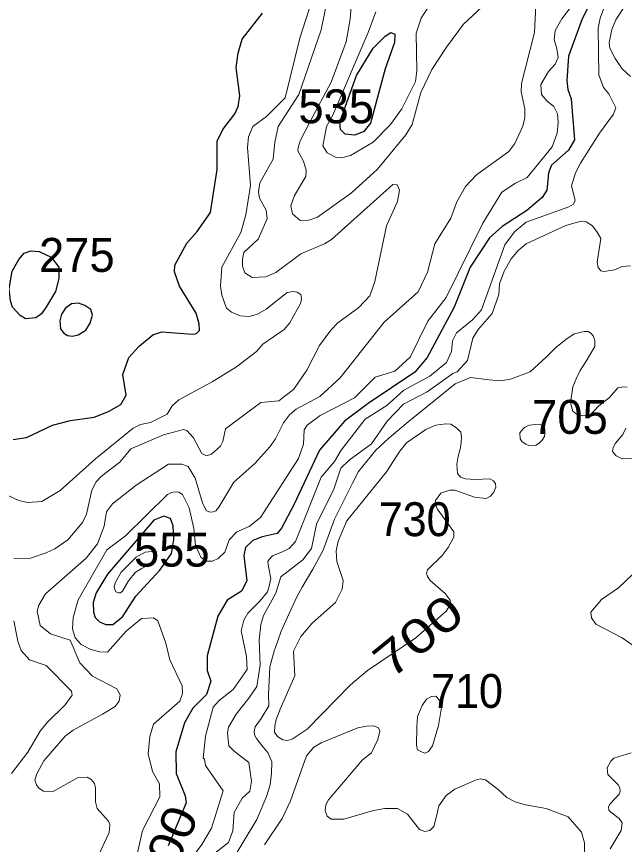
# Model space of a CAD drawing. Extents: x 499.9 to 555.3, y 9281.5 to 9336.8.
# Drawn here: x 549.581 to 552.45, y 9326.168 to 9330.074 of the extents above; entities that cross this region are included whole.
import ezdxf
from ezdxf.enums import TextEntityAlignment as Align

# ---------------------------------------------------------------- set-up
doc = ezdxf.new("R2010")
doc.units = 0
doc.header["$LTSCALE"] = 0.064
doc.layers.add('1', color=7, linetype='Continuous', lineweight=25)
doc.layers.add('2', color=7, linetype='Continuous', lineweight=13)
doc.layers.add('21', color=7, linetype='Continuous')
doc.layers.add('61', color=7, linetype='Continuous')

msp = doc.modelspace()

# ---------------------------------------------------------------- linework, layer by layer
at = {"layer": '1'}
for points in [[(552.324, 9330.211), (552.2507, 9330.0626), (552.1862, 9329.8865), (552.1777, 9329.7722), (552.1833, 9329.7298), (552.1992, 9329.6862), (552.2149, 9329.4921), (552.1859, 9329.4433), (552.1059, 9329.3725), (552.0917, 9329.3375), (552.0882, 9329.3012), (552.0839, 9329.2552), (552.0618, 9329.2209), (551.9893, 9329.1593), (551.8736, 9329.084), (551.8128, 9329.0305), (551.7222, 9328.8924), (551.6464, 9328.7023), (551.5197, 9328.4652), (551.4607, 9328.3967), (551.2398, 9328.2489), (551.1285, 9328.1648), (551.0115, 9328.0279), (550.8904, 9327.7711), (550.8319, 9327.6612), (550.8109, 9327.6356), (550.7408, 9327.62), (550.6967, 9327.603), (550.6621, 9327.5691), (550.653, 9327.5309), (550.6674, 9327.4115), (550.6421, 9327.3632), (550.5749, 9327.3204), (550.5311, 9327.2454), (550.4806, 9327.0577), (550.4807, 9326.9885), (550.4982, 9326.9382), (550.477, 9326.8757), (550.4127, 9326.8108), (550.3739, 9326.7418), (550.3327, 9326.6057), (550.3342, 9326.5031), (550.3769, 9326.398), (550.3815, 9326.3646), (550.296, 9326.1625)], [(549.5648, 9328.0793), (549.6274, 9328.0884), (549.7505, 9328.1461), (549.8355, 9328.1685), (549.9481, 9328.1837), (550.0149, 9328.2105), (550.0738, 9328.2439), (550.0991, 9328.2886), (550.0822, 9328.3853), (550.1105, 9328.4657), (550.1597, 9328.5186), (550.2236, 9328.5731), (550.267, 9328.587), (550.4111, 9328.5754), (550.431, 9328.5787), (550.445, 9328.5929), (550.4437, 9328.6238), (550.4294, 9328.6755), (550.3497, 9328.8022), (550.3265, 9328.8705), (550.3277, 9328.9008), (550.3846, 9329.0042), (550.4341, 9329.0594), (550.496, 9329.1493), (550.5282, 9329.3528), (550.5287, 9329.4864), (550.5543, 9329.542), (550.6109, 9329.6146), (550.6272, 9329.6498), (550.6346, 9329.6998), (550.6175, 9329.8335), (550.6275, 9329.9015), (550.6466, 9329.967), (550.7426, 9330.0898)]]:
    msp.add_lwpolyline(points, dxfattribs=at)
for points in [[(551.1099, 9329.5414), (551.1065, 9329.5774), (551.1172, 9329.6079), (551.1847, 9329.7958), (551.2644, 9329.9251), (551.32, 9329.9816), (551.3479, 9329.9981), (551.3666, 9329.9917), (551.365, 9329.9521), (551.3213, 9329.8279), (551.252, 9329.5714), (551.2204, 9329.5321), (551.1783, 9329.5148), (551.1314, 9329.5193)], [(549.5469, 9328.7898), (549.5606, 9328.8722), (549.5923, 9328.9278), (549.6176, 9328.9578), (549.6481, 9328.9689), (549.6872, 9328.9658), (549.7443, 9328.9395), (549.7806, 9328.8917), (549.7812, 9328.8385), (549.7646, 9328.777), (549.7229, 9328.7059), (549.6993, 9328.6716), (549.6718, 9328.652), (549.6227, 9328.6473), (549.5983, 9328.6636), (549.5625, 9328.7031), (549.5519, 9328.7322)], [(549.841, 9328.7191), (549.8125, 9328.6981), (549.794, 9328.6707), (549.7859, 9328.6386), (549.7888, 9328.6007), (549.804, 9328.5807), (549.8214, 9328.5692), (549.8451, 9328.5657), (549.8721, 9328.5733), (549.9083, 9328.595), (549.9282, 9328.6278), (549.9402, 9328.6652), (549.9313, 9328.6913), (549.903, 9328.7102), (549.8728, 9328.722)], [(550.1798, 9327.3793), (550.2579, 9327.462), (550.3118, 9327.5416), (550.3239, 9327.6062), (550.321, 9327.6715), (550.3072, 9327.7066), (550.2756, 9327.7166), (550.2289, 9327.6987), (550.0098, 9327.4438), (549.9572, 9327.3559), (549.942, 9327.309), (549.9445, 9327.2639), (549.9522, 9327.2392), (549.9721, 9327.218), (550.0024, 9327.2052), (550.035, 9327.2067), (550.0808, 9327.2417), (550.1447, 9327.3399)]]:
    msp.add_lwpolyline(points, close=True, dxfattribs=at)
at = {"layer": '2'}
for points in [[(549.5217, 9327.824), (549.5917, 9327.791), (549.6331, 9327.7814), (549.7004, 9327.7865), (549.7871, 9327.8389), (549.9544, 9327.9875), (550.1314, 9328.1323), (550.1654, 9328.1502), (550.2131, 9328.1597), (550.2919, 9328.1979), (550.3162, 9328.2372), (550.3469, 9328.2664), (550.5047, 9328.3508), (550.6188, 9328.422), (550.7131, 9328.4946), (550.7429, 9328.5282), (550.8442, 9328.5972), (550.8714, 9328.6293), (550.9228, 9328.7235), (550.9253, 9328.7443), (550.9228, 9328.7623), (550.9053, 9328.7739), (550.8863, 9328.7764), (550.8587, 9328.772), (550.7589, 9328.694), (550.7183, 9328.6697), (550.6796, 9328.6585), (550.6357, 9328.6616), (550.5961, 9328.6792), (550.5719, 9328.6976), (550.5506, 9328.7599), (550.5444, 9328.8026), (550.5492, 9328.8917), (550.6392, 9329.0553), (550.6635, 9329.1388), (550.6846, 9329.2775), (550.6716, 9329.4563), (550.6765, 9329.5069), (550.6967, 9329.5551), (550.7613, 9329.6025), (550.8482, 9329.6903), (550.9187, 9329.9725), (551.0675, 9330.4399)], [(551.8011, 9330.1401), (551.6911, 9330.0389), (551.6106, 9329.929), (551.5417, 9329.8249), (551.4883, 9329.716), (551.4477, 9329.5645), (551.419, 9329.5154), (551.2839, 9329.3548), (551.1622, 9329.2426), (551.0018, 9329.1274), (550.9612, 9329.1133), (550.92, 9329.1119), (550.883, 9329.1426), (550.8752, 9329.1818), (550.8933, 9329.2303), (550.9459, 9329.3201), (550.9478, 9329.3499), (550.9348, 9329.3919), (550.9089, 9329.4399), (550.9099, 9329.4565), (550.9191, 9329.487), (550.9668, 9329.5786), (551.0653, 9329.7653), (551.1361, 9329.9542), (551.1549, 9330.0614), (551.1684, 9330.2186)], [(549.5682, 9327.5174), (549.6465, 9327.5186), (549.7212, 9327.5433), (549.7618, 9327.5635), (549.8227, 9327.6056), (549.8927, 9327.6866), (549.9108, 9327.7262), (549.936, 9327.8393), (549.9565, 9327.8795), (549.9821, 9327.9064), (550.0685, 9327.9725), (550.1209, 9328.034), (550.2753, 9328.1), (550.369, 9328.1262), (550.3852, 9328.1212), (550.4164, 9328.0868), (550.4558, 9328.0132), (550.4774, 9328.0012), (550.5005, 9328.0093), (550.5441, 9328.0471), (550.5553, 9328.0699), (550.5667, 9328.1294), (550.7336, 9328.2528), (550.8194, 9328.2619), (550.89, 9328.3164), (550.9516, 9328.4066), (551.011, 9328.5219), (551.0641, 9328.5953), (551.0971, 9328.6297), (551.1957, 9328.7014), (551.2483, 9328.7573), (551.2717, 9328.8243), (551.3268, 9329.086), (551.3794, 9329.2016), (551.3891, 9329.2558), (551.3766, 9329.2803), (551.3575, 9329.2816), (551.0677, 9329.0226), (551.0345, 9329.002), (550.9223, 9328.9552), (550.8044, 9328.8663), (550.7583, 9328.8458), (550.6931, 9328.8432), (550.6583, 9328.865), (550.6478, 9328.8969), (550.6473, 9328.9292), (550.6533, 9328.961), (550.7211, 9329.0232), (550.7642, 9329.1197), (550.7589, 9329.1609), (550.7284, 9329.2168), (550.7228, 9329.2475), (550.7287, 9329.2895), (550.7929, 9329.4008), (550.7994, 9329.4812), (550.8162, 9329.5549), (550.9131, 9329.7069), (551.0186, 9330.011), (551.0485, 9330.1598)], [(552.3663, 9330.1534), (552.3349, 9330.0658), (552.3267, 9330.0197), (552.3297, 9329.7995), (552.3516, 9329.74), (552.377, 9329.7098), (552.409, 9329.6428), (552.3982, 9329.613), (552.3323, 9329.5234), (552.2418, 9329.3823), (552.2188, 9329.3367), (552.1996, 9329.2753), (552.218, 9329.2073), (552.2095, 9329.1893), (552.1881, 9329.1763), (551.9862, 9329.1035), (551.9307, 9329.0589), (551.8858, 9328.997), (551.7749, 9328.6906), (551.7334, 9328.6427), (551.6581, 9328.5815), (551.6383, 9328.5447), (551.6332, 9328.4945), (551.6105, 9328.442), (551.531, 9328.3773), (551.4093, 9328.3109), (551.328, 9328.239), (551.2268, 9328.1751), (551.1135, 9328.0292), (551.0823, 9327.9753), (551.0184, 9327.9006), (550.8981, 9327.5969), (550.8679, 9327.5648), (550.8397, 9327.5511), (550.7891, 9327.5297), (550.7728, 9327.5131), (550.7667, 9327.5034), (550.7707, 9327.4794), (550.7813, 9327.4226), (550.7737, 9327.3872), (550.7647, 9327.3603), (550.73, 9327.3168), (550.6727, 9327.2599), (550.6538, 9327.2264), (550.6417, 9327.1766), (550.6665, 9327.0545), (550.6692, 9326.9935), (550.603, 9326.8994), (550.5379, 9326.8467), (550.5098, 9326.8156), (550.4727, 9326.6789), (550.4615, 9326.5755), (550.4678, 9326.5701), (550.4726, 9326.5402), (550.5563, 9326.4209), (550.5008, 9326.2446), (550.455, 9326.1688), (550.3727, 9326.0572)], [(551.276, 9330.0961), (551.2405, 9329.9995), (551.072, 9329.6058), (551.0444, 9329.556), (551.0375, 9329.5205), (551.0267, 9329.4643), (551.0474, 9329.4317), (551.0892, 9329.4093), (551.114, 9329.4078), (551.1569, 9329.418), (551.2641, 9329.4814), (551.3453, 9329.5648), (551.3992, 9329.6387), (551.4634, 9329.7674), (551.4709, 9329.8185), (551.4675, 9329.9956), (551.49, 9330.0657), (551.5332, 9330.1322)], [(552.196, 9330.1175), (552.1545, 9330.0628), (552.1231, 9330.0077), (552.1184, 9329.9664), (552.1316, 9329.922), (552.1373, 9329.8809), (552.1226, 9329.8501), (552.0922, 9329.8147), (552.0552, 9329.7535), (552.0587, 9329.7067), (552.0837, 9329.6757), (552.117, 9329.6493), (552.1347, 9329.6146), (552.1376, 9329.5741), (552.1318, 9329.5246), (552.109, 9329.4592), (551.9908, 9329.314), (551.9355, 9329.2873), (551.8711, 9329.2448), (551.7814, 9329.0988), (551.6083, 9328.7483), (551.5228, 9328.637), (551.4384, 9328.4673), (551.3662, 9328.4013), (551.2742, 9328.3735), (551.1767, 9328.2749), (551.0138, 9328.1925), (550.9533, 9328.1466), (550.9391, 9328.1241), (550.9355, 9328.0565), (550.912, 9327.9888), (550.7324, 9327.7106), (550.679, 9327.6676), (550.6213, 9327.6427), (550.5842, 9327.6057), (550.5645, 9327.5473), (550.533, 9327.5173), (550.5052, 9327.5055), (550.4746, 9327.5052), (550.4506, 9327.5233), (550.4249, 9327.5781), (550.4186, 9327.6593), (550.3955, 9327.7564), (550.365, 9327.82), (550.3472, 9327.8297), (550.3294, 9327.8323), (550.3127, 9327.8291), (550.2934, 9327.8185), (550.0947, 9327.6245), (550.0076, 9327.5581), (549.8719, 9327.3224), (549.8476, 9327.2384), (549.8445, 9327.1858), (549.8576, 9327.143), (549.8857, 9327.1124), (549.9324, 9327.0876), (549.9737, 9327.0763), (550.0101, 9327.0747), (550.0982, 9327.1743), (550.1712, 9327.2347), (550.228, 9327.2382), (550.2473, 9327.2226), (550.2861, 9327.1181), (550.3052, 9327.0386), (550.3625, 9326.9166), (550.3643, 9326.8797), (550.3513, 9326.8438), (550.2281, 9326.7359), (550.2109, 9326.6781), (550.2025, 9326.5953)], [(551.9641, 9329.7579), (552.0259, 9329.9982), (552.0311, 9330.1256)], [(552.444, 9330.1126), (552.4099, 9330.0593), (552.391, 9330.0127), (552.3784, 9329.9496), (552.3816, 9329.9254), (552.4062, 9329.8764), (552.4393, 9329.8269), (552.4789, 9329.7919)], [(551.9328, 9329.4746), (551.9704, 9329.5565), (551.9795, 9329.5963), (551.9795, 9329.6392), (551.9623, 9329.7188), (551.9641, 9329.7579)], [(549.9391, 9326.0567), (550.0187, 9326.2246), (550.02, 9326.2404), (550.0211, 9326.262), (550.0152, 9326.2784), (549.9866, 9326.3101), (549.9618, 9326.3377), (549.953, 9326.3686), (549.953, 9326.4344), (549.9485, 9326.4551), (549.9337, 9326.4745), (549.9144, 9326.4864), (549.8686, 9326.4819), (549.7507, 9326.4173), (549.7089, 9326.4198), (549.6867, 9326.4336), (549.6757, 9326.4501), (549.6676, 9326.4719), (549.6772, 9326.5022), (549.7103, 9326.5634), (549.8099, 9326.6791), (549.8487, 9326.7078), (549.9864, 9326.7828), (550.0463, 9326.8198), (550.065, 9326.8446), (550.0707, 9326.8739), (550.055, 9326.9023), (549.9401, 9326.9627), (549.8793, 9327.0255), (549.8341, 9327.1325), (549.7421, 9327.1622), (549.6921, 9327.2008), (549.6785, 9327.2694), (549.6858, 9327.2968), (549.7182, 9327.3513), (549.9098, 9327.5193), (549.9629, 9327.5859), (549.9947, 9327.6706), (550.0064, 9327.738), (550.0345, 9327.7758), (550.1456, 9327.8634), (550.2984, 9327.962), (550.3619, 9327.9625), (550.391, 9327.9511), (550.4235, 9327.8966), (550.4592, 9327.7799), (550.4766, 9327.7435), (550.4933, 9327.7367), (550.5086, 9327.7374), (550.5221, 9327.7421), (550.5362, 9327.7591), (550.6068, 9327.8771), (550.7055, 9327.9663), (550.777, 9328.0444), (550.8039, 9328.0826), (550.8407, 9328.157), (550.8689, 9328.1949), (550.9007, 9328.2218), (551.013, 9328.282), (551.1077, 9328.3702), (551.3165, 9328.6329), (551.4763, 9328.7753), (551.5213, 9328.8682), (551.5553, 9329.0025), (551.6308, 9329.1222), (551.6586, 9329.1999), (551.6994, 9329.2726), (551.7519, 9329.3276), (551.9037, 9329.437), (551.9328, 9329.4746)], [(552.4786, 9328.8984), (552.4389, 9328.8952), (552.4031, 9328.8794), (552.354, 9328.8716), (552.339, 9328.8751), (552.3264, 9328.8909), (552.3218, 9328.9154), (552.339, 9329.0264), (552.3208, 9329.0576), (552.2988, 9329.0875), (552.2699, 9329.1062), (552.2463, 9329.1093), (552.2224, 9329.1022), (552.1732, 9329.089), (551.9869, 9329.0022), (551.948, 9328.97), (551.9146, 9328.9309), (551.8818, 9328.8722), (551.8609, 9328.8136), (551.8575, 9328.7633), (551.8264, 9328.6733), (551.7603, 9328.5975), (551.7351, 9328.5569), (551.7086, 9328.4522), (551.6603, 9328.3977), (551.6395, 9328.3904), (551.5191, 9328.3044), (551.4078, 9328.2453), (551.3299, 9328.1656), (551.2563, 9328.0587), (551.1503, 9327.9808), (551.1112, 9327.9433), (551.0788, 9327.8437), (550.9964, 9327.6797), (550.9734, 9327.5642), (550.9324, 9327.5109), (550.8281, 9327.4316), (550.804, 9327.3543), (550.747, 9327.2492), (550.7333, 9327.2056), (550.7256, 9327.1326), (550.7315, 9327.014), (550.7151, 9326.9141), (550.6771, 9326.8589), (550.6183, 9326.7831), (550.5817, 9326.7217), (550.5762, 9326.6948), (550.5826, 9326.6336), (550.6074, 9326.6077), (550.6774, 9326.5553), (550.6896, 9326.467), (550.6822, 9326.419), (550.6455, 9326.3868), (550.608, 9326.3185), (550.6012, 9326.2326), (550.5808, 9326.1774), (550.4381, 9326.0664)], [(550.7447, 9326.6272), (550.7129, 9326.6687), (550.7047, 9326.6855), (550.7025, 9326.7031), (550.7066, 9326.7228), (550.7352, 9326.7625), (550.7718, 9326.8215), (550.7702, 9326.8756), (550.7762, 9327.0064), (550.7988, 9327.0861), (550.8021, 9327.092), (550.8307, 9327.1748), (550.8673, 9327.2575), (550.9055, 9327.3403), (550.9294, 9327.3817), (550.9787, 9327.4676), (551.0281, 9327.5568), (551.0822, 9327.7027), (551.1665, 9327.8725), (551.195, 9327.9281), (551.2762, 9328.0288), (551.3379, 9328.0844), (551.4206, 9328.1536), (551.4852, 9328.2077), (551.6506, 9328.3415), (551.7228, 9328.3715), (551.8115, 9328.361), (551.8652, 9328.3557), (551.913, 9328.3637), (552.0053, 9328.3987), (552.08, 9328.4671), (552.1246, 9328.5117), (552.174, 9328.5499), (552.2122, 9328.5769), (552.2599, 9328.5881), (552.2784, 9328.5881), (552.2917, 9328.5801), (552.3029, 9328.5674), (552.3105, 9328.5457), (552.3096, 9328.518), (552.2695, 9328.448), (552.2408, 9328.4035), (552.2217, 9328.3653), (552.2058, 9328.3271), (552.1953, 9328.2519), (552.2058, 9328.2128), (552.2299, 9328.1933), (552.284, 9328.1888), (552.3291, 9328.2369), (552.3787, 9328.2774), (552.4193, 9328.3225), (552.4435, 9328.3267), (552.4628, 9328.3251)], [(552.4568, 9328.1322), (552.4419, 9328.1021), (552.4076, 9328.0621), (552.3968, 9328.0417), (552.3939, 9328.0229), (552.4112, 9328.0011), (552.4398, 9327.9883), (552.5081, 9327.9894)], [(552.4869, 9327.4399), (552.4223, 9327.3789), (552.3421, 9327.3237), (552.2906, 9327.2642), (552.2948, 9327.2376), (552.3146, 9327.2078), (552.4397, 9327.1428), (552.5017, 9327.0998)], [(549.5579, 9326.5037), (549.6348, 9326.6034), (549.6919, 9326.7034), (549.7251, 9326.7439), (549.8104, 9326.8262), (549.8435, 9326.8724), (549.84, 9326.892), (549.7211, 9327.0125), (549.6425, 9327.0393), (549.6037, 9327.0826), (549.5875, 9327.1277), (549.5679, 9327.223)], [(551.5644, 9326.3088), (551.5504, 9326.2535), (551.5313, 9326.2346), (551.508, 9326.2301), (551.483, 9326.2381), (551.4263, 9326.3116), (551.3787, 9326.3372), (551.3194, 9326.338), (551.2659, 9326.3281), (551.1258, 9326.2883), (551.0653, 9326.2883), (551.0477, 9326.3022), (551.0381, 9326.3274), (551.0408, 9326.3553), (551.0528, 9326.3783), (551.2137, 9326.5671), (551.2558, 9326.601), (551.2859, 9326.6628), (551.2963, 9326.7021), (551.2892, 9326.7188), (551.267, 9326.7275), (551.2326, 9326.7259), (551.1911, 9326.718), (551.0192, 9326.6482), (550.9849, 9326.6266), (550.95, 9326.5865), (550.8739, 9326.3733), (550.8342, 9326.2905), (550.7515, 9326.1663)], [(550.7607, 9326.3949), (550.7782, 9326.449), (550.7845, 9326.5031), (550.7861, 9326.5573), (550.767, 9326.6018), (550.7447, 9326.6272)], [(550.2025, 9326.5953), (550.2228, 9326.5126), (550.2564, 9326.4545), (550.258, 9326.3922), (550.1762, 9326.2349), (550.128, 9326.0233)], [(552.4811, 9326.601), (552.4001, 9326.576), (552.3856, 9326.5618), (552.3689, 9326.5301), (552.3719, 9326.4979), (552.4208, 9326.4502), (552.4282, 9326.4358), (552.4302, 9326.4201), (552.4258, 9326.4059), (552.3822, 9326.36), (552.3746, 9326.3465), (552.3768, 9326.3308), (552.3852, 9326.3205), (552.4248, 9326.2903), (552.4388, 9326.2704), (552.4347, 9326.2342), (552.3828, 9326.1472)], [(551.7943, 9326.4726), (551.7697, 9326.478), (551.7467, 9326.4708), (551.6489, 9326.4292), (551.6086, 9326.3987)], [(552.2632, 9326.0957), (552.2616, 9326.1766), (552.2469, 9326.226), (552.1849, 9326.2985), (552.0804, 9326.3385), (551.9837, 9326.3549), (551.9346, 9326.3697), (551.8946, 9326.3898), (551.854, 9326.4283), (551.7943, 9326.4726)], [(550.6174, 9326.1244), (550.6509, 9326.1785), (550.7145, 9326.2867), (550.7607, 9326.3949)], [(551.6086, 9326.3987), (551.5743, 9326.3498), (551.5644, 9326.3088)]]:
    msp.add_lwpolyline(points, dxfattribs=at)
for points in [[(551.6084, 9327.2693), (551.6272, 9327.2986), (551.628, 9327.3213), (551.6045, 9327.3521), (551.5327, 9327.4135), (551.5209, 9327.432), (551.5158, 9327.4474), (551.5204, 9327.4645), (551.5894, 9327.5311), (551.6188, 9327.5686), (551.6454, 9327.6179), (551.6449, 9327.6431), (551.5669, 9327.7517), (551.5583, 9327.7731), (551.5582, 9327.7906), (551.5827, 9327.8258), (551.6257, 9327.8397), (551.6503, 9327.84), (551.7426, 9327.8073), (551.7973, 9327.8005), (551.8174, 9327.8116), (551.8335, 9327.831), (551.8427, 9327.8534), (551.8422, 9327.8691), (551.8313, 9327.8831), (551.8147, 9327.8937), (551.7443, 9327.8894), (551.6992, 9327.8936), (551.6769, 9327.9011), (551.6625, 9327.9179), (551.6584, 9327.9625), (551.6651, 9327.9998), (551.6755, 9328.0399), (551.6788, 9328.066), (551.6803, 9328.0906), (551.6782, 9328.1127), (551.6581, 9328.1343), (551.6311, 9328.1503), (551.6074, 9328.1533), (551.5603, 9328.1457), (551.5126, 9328.1267), (551.4218, 9328.0633), (551.3897, 9328.0244), (551.3269, 9327.9266), (551.1395, 9327.6947), (551.0994, 9327.5985), (551.0899, 9327.5533), (551.0923, 9327.5026), (551.1231, 9327.4142), (551.1186, 9327.372), (551.0867, 9327.31), (550.976, 9327.2118), (550.9224, 9327.149), (550.8882, 9327.0808), (550.894, 9326.9631), (550.8253, 9326.8064), (550.8059, 9326.7585), (550.8003, 9326.7275), (550.799, 9326.6981), (550.8134, 9326.6771), (550.838, 9326.6613), (550.8604, 9326.6586), (550.8821, 9326.6644), (550.9522, 9326.712), (551.1575, 9326.9206), (551.2374, 9326.9895), (551.4659, 9327.1431)], [(551.9555, 9328.1101), (551.9571, 9328.0815), (551.967, 9328.0679), (551.9847, 9328.057), (551.9988, 9328.0507), (552.0155, 9328.0481), (552.0311, 9328.0518), (552.0473, 9328.0612), (552.0618, 9328.0757), (552.0728, 9328.0935), (552.0749, 9328.1075), (552.0749, 9328.1284), (552.0723, 9328.1336), (552.065, 9328.1435), (552.0488, 9328.1508), (552.0306, 9328.1502), (552.0155, 9328.1487), (552.0014, 9328.1461), (551.991, 9328.1424), (551.9779, 9328.1357), (551.9691, 9328.1263), (551.9634, 9328.12)], [(550.0806, 9327.3629), (550.1095, 9327.4124), (550.1425, 9327.4522), (550.1686, 9327.4687), (550.2029, 9327.4865), (550.2373, 9327.5017), (550.2407, 9327.514), (550.2414, 9327.5305), (550.2318, 9327.5429), (550.2194, 9327.5511), (550.1878, 9327.547), (550.1452, 9327.5236), (550.0751, 9327.4536), (550.0477, 9327.4055), (550.0422, 9327.3849), (550.0449, 9327.3711), (550.0504, 9327.3602), (550.0628, 9327.356), (550.0724, 9327.356)], [(551.4691, 9326.637), (551.47, 9326.7221), (551.4739, 9326.7727), (551.4958, 9326.8246), (551.5164, 9326.8536), (551.5398, 9326.8666), (551.5607, 9326.8679), (551.5795, 9326.8445), (551.5862, 9326.8149), (551.5725, 9326.7294), (551.544, 9326.6338), (551.526, 9326.6071), (551.5081, 9326.5983), (551.4915, 9326.6048), (551.4739, 9326.6143)]]:
    msp.add_lwpolyline(points, close=True, dxfattribs=at)

# ---------------------------------------------------------------- texts
at = {"layer": '21'}
for s, p in [('535', (550.9114, 9329.5707)), ('275', (549.6871, 9328.8696)), ('705', (552.0144, 9328.1054)), ('555', (550.1353, 9327.479))]:
    msp.add_text(s, height=0.16, dxfattribs=at).set_placement(p)
at = {"layer": '21', "width": 0.95}
for s, p in [('730', (551.2903, 9327.6227)), ('710', (551.5374, 9326.8125))]:
    msp.add_text(s, height=0.16, dxfattribs=at).set_placement(p)
at = {"layer": '61'}
for s, rotation, width, p in [('700', 39.174, 1.3, (551.5272, 9327.0899)), ('500', 66.801, 1.15, (550.3628, 9326.1153))]:
    msp.add_text(s, height=0.16, rotation=rotation, dxfattribs=dict(at, width=width)).set_placement(p, align=Align.CENTER)

doc.saveas('drawing.dxf')
